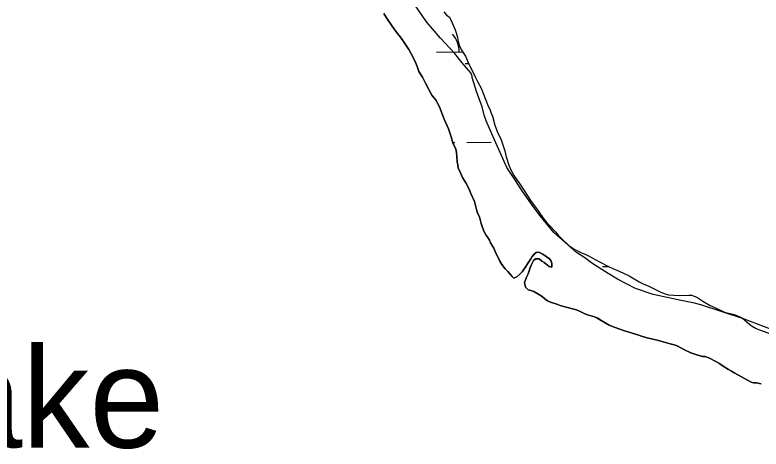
# Model space of a CAD drawing. Extents: x 3146026 to 3183936, y 897894 to 923344.
# Drawn here: x 3167435 to 3168423, y 913342 to 913917 of the extents above; entities that cross this region are included whole.
import ezdxf

# ---------------------------------------------------------------- set-up
doc = ezdxf.new("R2010")
doc.units = 0
for name, color, linetype in [('V-RIVR-IDEN', 7, 'Continuous'), ('V-SITE-VEGE', 7, 'Continuous'), ('V-TOPO-SHOR', 7, 'Continuous'), ('V-WETL-SWMP', 7, 'Continuous')]:
    doc.layers.add(name, color=color, linetype=linetype)

msp = doc.modelspace()

# ---------------------------------------------------------------- linework, layer by layer
at = {"layer": 'V-SITE-VEGE'}
msp.add_lwpolyline([(3168446.19, 913496.81), (3168399.71, 913514.8), (3168343.41, 913533.28), (3168334.64, 913535.33), (3168317.08, 913538.91), (3168279.91, 913547.11), (3168256.67, 913554.81), (3168232.9, 913567.16), (3168220.5, 913574.88), (3168200.35, 913587.74), (3168189.5, 913595.47), (3168178.65, 913602.67), (3168148.67, 913628.95), (3168130.56, 913651.11), (3168121.25, 913663.48), (3168106.76, 913684.1), (3168096.93, 913699.05), (3168086.58, 913715.03), (3168066.38, 913759.9), (3168059.12, 913776.92), (3168056.53, 913784.66), (3168053.93, 913795.49), (3168052.37, 913799.1), (3168046.15, 913815.61), (3168040.44, 913834.18), (3168040.44, 913836.25), (3168038.88, 913840.37), (3168027.5, 913853.77), (3168017.16, 913866.66), (3167998.54, 913886.24), (3167979.92, 913907.88), (3167955.09, 913945)], dxfattribs=at)
at = {"layer": 'V-TOPO-SHOR'}
for points in [[(3167923.48, 913918.9), (3167926.95, 913913.27), (3167934.61, 913902.37), (3167936.62, 913899.28), (3167939.71, 913894.91), (3167945.55, 913887.65), (3167949.74, 913882.02), (3167956.86, 913871.3), (3167961.97, 913861.66), (3167965.98, 913853.12), (3167967.63, 913848.94), (3167969.82, 913842.39), (3167974.75, 913834.76)], [(3167974.75, 913834.76), (3167978.58, 913826.94), (3167987.34, 913811.13), (3167992.81, 913803.68), (3167994.82, 913800.23), (3167997.74, 913794.6), (3167999.02, 913790.78), (3168003.41, 913779.14), (3168004.87, 913776.24), (3168007.24, 913770.23), (3168009.07, 913766.42), (3168012.54, 913755.87), (3168014.74, 913747.87), (3168018.94, 913739.51), (3168019.67, 913735.15), (3168020.05, 913729.51), (3168020.78, 913722.78), (3168021.34, 913718.59), (3168022.07, 913714.59), (3168025, 913707.87), (3168027.92, 913701.87), (3168032.11, 913694.96), (3168036.49, 913686.42), (3168038.69, 913680.78), (3168043.62, 913670.24), (3168046.73, 913657.88), (3168048.01, 913653.7), (3168050.02, 913649.7), (3168052.22, 913640.97), (3168054.04, 913635.7), (3168056.6, 913629.7), (3168058.43, 913626.06), (3168061.16, 913622.43), (3168063.35, 913618.79), (3168064.99, 913615.34), (3168069.19, 913608.07), (3168070.84, 913603.71), (3168072.84, 913599.71), (3168075.58, 913595.16), (3168076.86, 913592.07), (3168079.78, 913586.44), (3168084.16, 913580.99), (3168087.62, 913577.54), (3168093.27, 913570.82), (3168095.82, 913568.64), (3168099.46, 913570.28), (3168104.18, 913574.29), (3168106.54, 913577.03), (3168111.44, 913583.95), (3168113.62, 913587.41), (3168118.33, 913594.15), (3168120.15, 913597.06), (3168122.69, 913600.34), (3168125.41, 913602.53), (3168128.87, 913602.9), (3168133.97, 913600.18), (3168142.89, 913594.01), (3168145.08, 913590.92), (3168145.81, 913587.83), (3168145.82, 913583.28), (3168142.55, 913583.82), (3168135.62, 913589.27), (3168132.53, 913591.26), (3168129.07, 913594.35), (3168124.16, 913594.34), (3168121.79, 913591.79), (3168118.89, 913586.87), (3168117.44, 913582.87), (3168116.54, 913579.41), (3168114.73, 913574.49), (3168112.92, 913570.85), (3168109.66, 913563.02), (3168111.12, 913556.48), (3168114.77, 913553.21), (3168118.04, 913552.3), (3168122.05, 913550.86), (3168127.33, 913547.96), (3168132.97, 913544.14), (3168136.62, 913541.06), (3168140.44, 913538.52), (3168144.08, 913536.89), (3168152.46, 913534.17), (3168157.19, 913532.36), (3168163.01, 913530.55), (3168178.66, 913526.58), (3168183.4, 913524.4), (3168187.77, 913522.04), (3168193.05, 913519.87), (3168202.51, 913517.16), (3168206.88, 913515.34), (3168211.07, 913512.62), (3168222, 913506.46), (3168230.01, 913503.01), (3168242.02, 913498.67), (3168261.32, 913492.88), (3168264.59, 913491.61), (3168267.51, 913490.89), (3168272.24, 913489.44), (3168286.98, 913486.01), (3168302.81, 913481.49), (3168308.09, 913480.41)], [(3168308.09, 913480.41), (3168312.1, 913478.78), (3168320.84, 913474.07), (3168330.12, 913469.53), (3168333.76, 913468.45), (3168338.13, 913466.82), (3168345.23, 913465.01), (3168348.69, 913464.83), (3168353.97, 913463.21), (3168363.98, 913457.77), (3168366.89, 913455.95), (3168371.26, 913452.87), (3168379.64, 913447.61), (3168383.83, 913445.25), (3168388.02, 913442.53), (3168409.87, 913430.92), (3168412.78, 913429.83), (3168416.78, 913429.84), (3168423.15, 913428.76)]]:
    msp.add_lwpolyline(points, dxfattribs=at)
at = {"layer": 'V-WETL-SWMP'}
for p, q in [((3167993.28, 913867.94), (3168028.05, 913868.29)), ((3168031.44, 913852.89), (3168035.7, 913852.93)), ((3168014.68, 913748.08), (3168017.64, 913748.1)), ((3168033.63, 913748.26), (3168065.63, 913748.58)), ((3168213.19, 913583.87), (3168220.95, 913583.95))]:
    msp.add_line(p, q, dxfattribs=at)
for points in [[(3168152.46, 913534.17), (3168144.08, 913536.89), (3168140.44, 913538.52), (3168136.62, 913541.06), (3168132.97, 913544.14), (3168127.33, 913547.95), (3168122.05, 913550.86), (3168118.04, 913552.3), (3168114.77, 913553.21), (3168111.12, 913556.48), (3168109.66, 913563.02), (3168112.92, 913570.85), (3168114.73, 913574.49), (3168116.54, 913579.41), (3168117.44, 913582.87), (3168118.89, 913586.87), (3168121.79, 913591.79), (3168124.15, 913594.34), (3168129.07, 913594.35), (3168132.53, 913591.26), (3168135.62, 913589.26), (3168142.55, 913583.82), (3168145.82, 913583.28), (3168145.81, 913587.83), (3168145.08, 913590.92), (3168142.89, 913594.01), (3168133.97, 913600.18), (3168128.87, 913602.9), (3168125.41, 913602.53), (3168122.69, 913600.34), (3168120.15, 913597.06), (3168118.33, 913594.15), (3168113.62, 913587.41), (3168111.44, 913583.95), (3168106.54, 913577.03), (3168104.18, 913574.29), (3168099.46, 913570.28), (3168095.82, 913568.64), (3168093.27, 913570.82), (3168087.62, 913577.54), (3168084.16, 913580.99), (3168079.78, 913586.44), (3168076.86, 913592.07), (3168075.58, 913595.16), (3168072.84, 913599.71), (3168070.84, 913603.71), (3168069.19, 913608.07), (3168064.99, 913615.34), (3168063.35, 913618.79), (3168061.16, 913622.43), (3168058.43, 913626.06), (3168056.6, 913629.7), (3168054.04, 913635.7), (3168052.22, 913640.97), (3168050.02, 913649.7), (3168048.01, 913653.69), (3168046.73, 913657.88), (3168043.62, 913670.24), (3168038.69, 913680.78), (3168036.49, 913686.42), (3168032.11, 913694.96), (3168027.92, 913701.87), (3168024.99, 913707.87), (3168022.07, 913714.59), (3168021.34, 913718.59), (3168020.78, 913722.78), (3168020.05, 913729.51), (3168019.67, 913735.15), (3168018.94, 913739.51), (3168014.74, 913747.87), (3168012.54, 913755.87), (3168009.07, 913766.42), (3168007.24, 913770.24), (3168004.87, 913776.23), (3168003.41, 913779.14), (3167999.02, 913790.78), (3167997.74, 913794.6), (3167994.82, 913800.23), (3167992.81, 913803.68), (3167987.34, 913811.13), (3167978.58, 913826.94), (3167974.75, 913834.76), (3167969.82, 913842.39), (3167967.63, 913848.94), (3167965.98, 913853.12), (3167961.97, 913861.66), (3167956.86, 913871.3), (3167949.74, 913882.02), (3167945.55, 913887.65), (3167939.72, 913894.92), (3167936.62, 913899.28), (3167934.61, 913902.37), (3167926.95, 913913.27), (3167923.48, 913918.9)], [(3168003.22, 913921.27), (3168006.69, 913916.91), (3168009.97, 913914.55), (3168012.7, 913910.01), (3168016.9, 913900.74), (3168018.18, 913897.46), (3168019.83, 913892.19), (3168021.11, 913887.28), (3168021.85, 913882.01), (3168023.13, 913877.28), (3168026.6, 913870.55), (3168031.71, 913862.56), (3168036.45, 913851.11), (3168043.03, 913838.2), (3168044.67, 913835.29), (3168046.13, 913831.66), (3168047.77, 913828.93), (3168052.33, 913820.39), (3168061.84, 913796.57), (3168063.84, 913792.39), (3168065.67, 913787.12), (3168067.32, 913783.3), (3168070.61, 913771.3), (3168074.63, 913760.76), (3168078.28, 913753.12), (3168083.59, 913737.12), (3168085.6, 913729.3), (3168089.08, 913718.21), (3168092.18, 913711.12), (3168095.83, 913704.58), (3168099.66, 913698.58), (3168103.13, 913694.04), (3168108.42, 913686.05), (3168117.72, 913671.33), (3168127.75, 913657.7), (3168134.68, 913647.89), (3168138.51, 913643.16), (3168142.88, 913638.26), (3168150.9, 913629.72), (3168154.36, 913625.36), (3168159.47, 913620.1), (3168169.12, 913611.2), (3168176.41, 913606.48), (3168185.15, 913602.31), (3168190.97, 913599.96), (3168194.43, 913598.33), (3168209.18, 913589.98), (3168221.2, 913583.82), (3168226.84, 913581.28), (3168235.22, 913577.84), (3168248.15, 913571.5), (3168261.44, 913563.7), (3168267.63, 913560.8), (3168273.46, 913558.44), (3168281.28, 913554.63), (3168289.3, 913550.46), (3168294.58, 913548.11), (3168300.58, 913546.48), (3168314.41, 913545.59), (3168327.33, 913546.16), (3168330.96, 913545.99), (3168338.06, 913543.27), (3168345.71, 913538.01), (3168355.55, 913532.39), (3168361.55, 913529.49), (3168374.66, 913523.69), (3168387.22, 913520.25), (3168394.87, 913517.54), (3168398.33, 913515.54), (3168401.42, 913513), (3168407.44, 913507.55), (3168411.08, 913504.83), (3168416.54, 913501.75), (3168420.73, 913500.12), (3168443.12, 913492.33)], [(3168423.15, 913428.76), (3168416.78, 913429.84), (3168412.78, 913429.83), (3168409.87, 913430.92), (3168388.02, 913442.53), (3168383.83, 913445.25), (3168379.64, 913447.61), (3168371.26, 913452.87), (3168366.89, 913455.95), (3168363.98, 913457.77), (3168353.96, 913463.21), (3168348.69, 913464.83), (3168345.23, 913465.01), (3168338.13, 913466.82), (3168333.76, 913468.45), (3168330.12, 913469.53), (3168320.84, 913474.06), (3168312.1, 913478.78), (3168308.09, 913480.41), (3168302.81, 913481.49), (3168286.98, 913486.01), (3168272.24, 913489.44), (3168267.5, 913490.89), (3168264.59, 913491.61), (3168261.32, 913492.88), (3168242.02, 913498.67), (3168230.01, 913503.01), (3168222, 913506.46), (3168211.07, 913512.62), (3168206.88, 913515.35), (3168202.51, 913517.16), (3168193.05, 913519.87), (3168187.77, 913522.04), (3168183.4, 913524.4), (3168178.67, 913526.58), (3168163.01, 913530.55), (3168157.19, 913532.36), (3168152.46, 913534.17)]]:
    msp.add_lwpolyline(points, dxfattribs=at)
msp.add_arc((3167988.04, 913868.36), 35.25, 359.7992, 41.34286, dxfattribs=at)

# ---------------------------------------------------------------- texts
at = {"layer": 'V-RIVR-IDEN'}
msp.add_text('Kellers Lake', height=132.9997, dxfattribs=at).set_placement((3166654.13, 913344.05))

doc.saveas('drawing.dxf')
